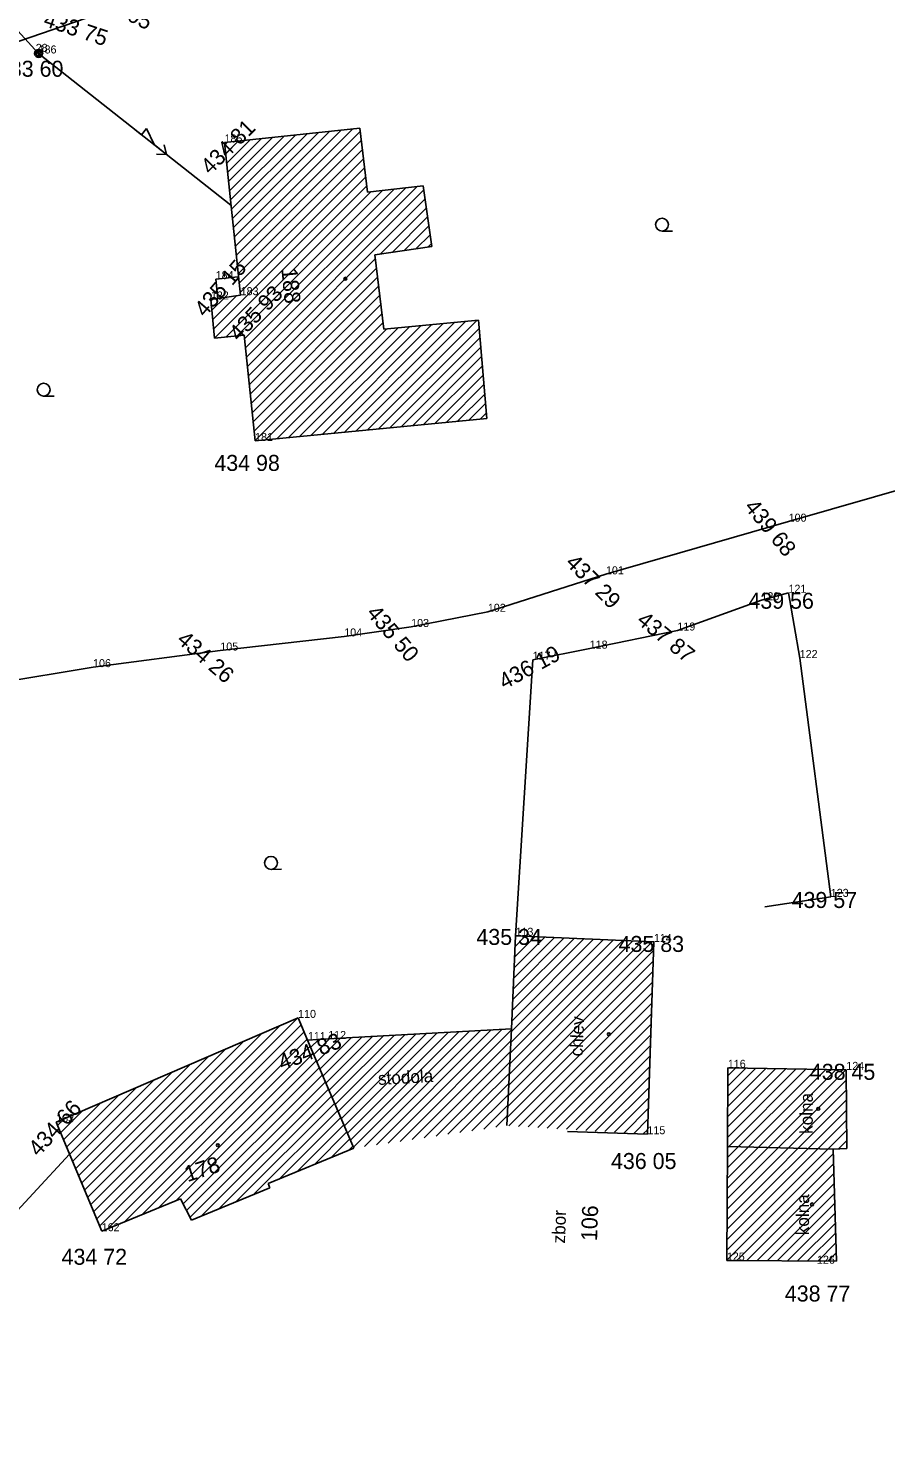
# Model space of a CAD drawing. Extents: x -559180 to -551373, y -1076947 to -1072071.
# Drawn here: x -553918.3 to -553864.8, y -1074116.9 to -1074029.3 of the extents above; entities that cross this region are included whole.
import ezdxf

# ---------------------------------------------------------------- set-up
doc = ezdxf.new("R2010")
doc.units = 0
for name, color, linetype in [('12_PLOTY', 7, 'Continuous'), ('14_BUDOVY', 7, 'Continuous'), ('18_POLOHOPIS', 7, 'Continuous'), ('1_VODA_ZN', 7, 'Continuous'), ('20_EL_ZN', 7, 'Continuous'), ('32', 7, 'Continuous'), ('3_BODY', 7, 'Continuous'), ('45_ZN_KULTURY', 7, 'Continuous'), ('47_ZN_STAV_OBJ$', 7, 'Continuous'), ('52_POPIS_UCELOVY', 7, 'Continuous'), ('54_C_POPISNA', 7, 'Continuous'), ('6_VYSKY', 7, 'Continuous'), ('NNnadzemní', 7, 'Continuous')]:
    doc.layers.add(name, color=color, linetype=linetype)

# ---------------------------------------------------------------- blocks, each defined once
blk = doc.blocks.new('POINT_DISPLAY')
blk.add_line((0, 0), (0, 0))
blk = doc.blocks.new('SLB')
at = {"layer": '20_EL_ZN'}
for radius in [0.25, 0.158, 0.05]:
    blk.add_circle((0, 0), radius, dxfattribs=at)
blk = doc.blocks.new('BZ')
at = {"layer": '47_ZN_STAV_OBJ$'}
blk.add_circle((0, 0), 0.0875, dxfattribs=at)
blk = doc.blocks.new('ZAHRAD')
at = {"layer": '45_ZN_KULTURY'}
blk.add_line((0, 0), (0.65, 0.003), dxfattribs=at)
blk.add_circle((0, 0.403), 0.403, dxfattribs=at)
blk = doc.blocks.new('ELNN')
at = {"layer": '20_EL_ZN'}
for p, q in [((0, 0), (0.5, 0)), ((0.5, 0), (0.5, 0.5)), ((0.5, 0.5), (1.5, 0)), ((1.5, 0), (2.5, 0))]:
    blk.add_line(p, q, dxfattribs=at)
blk.add_lwpolyline([(2, 0.375), (2.5, 0), (2, -0.375)], dxfattribs=at)

msp = doc.modelspace()

# ---------------------------------------------------------------- linework, layer by layer
at = {"layer": '12_PLOTY'}
for p, q in [((-553923.41, -1074031.63), (-553914.73, -1074028.65)), ((-553870.84, -1074060.11), (-553858.5, -1074056.54)), ((-553882.25, -1074063.4), (-553870.84, -1074060.11)), ((-553889.63, -1074065.74), (-553882.25, -1074063.4)), ((-553872.54, -1074065.02), (-553870.85, -1074064.55)), ((-553870.85, -1074064.55), (-553870.15, -1074068.63)), ((-553877.79, -1074066.91), (-553872.54, -1074065.02)), ((-553894.42, -1074066.69), (-553889.63, -1074065.74)), ((-553906.34, -1074068.16), (-553898.6, -1074067.28)), ((-553898.6, -1074067.28), (-553894.42, -1074066.69)), ((-553883.27, -1074068.04), (-553877.79, -1074066.91)), ((-553914.29, -1074069.2), (-553906.34, -1074068.16)), ((-553886.83, -1074068.74), (-553883.27, -1074068.04)), ((-553887.9, -1074085.98), (-553886.83, -1074068.74)), ((-553870.15, -1074068.63), (-553868.21, -1074083.55)), ((-553921.9, -1074070.47), (-553914.29, -1074069.2)), ((-553868.21, -1074083.55), (-553872.319, -1074084.174))]:
    msp.add_line(p, q, dxfattribs=at)
at = {"layer": '14_BUDOVY'}
for p, q in [((-553906.08, -1074036.42), (-553897.63, -1074035.52)), ((-553897.63, -1074035.52), (-553897.14, -1074039.52)), ((-553905.07, -1074045.96), (-553906.08, -1074036.42)), ((-553897.14, -1074039.52), (-553893.68, -1074039.12)), ((-553893.68, -1074039.12), (-553893.13, -1074042.92)), ((-553893.13, -1074042.92), (-553896.69, -1074043.45)), ((-553896.69, -1074043.45), (-553896.12, -1074048.08)), ((-553906.93, -1074046.23), (-553905.07, -1074045.96)), ((-553906.7, -1074048.65), (-553906.93, -1074046.23)), ((-553896.12, -1074048.08), (-553890.22, -1074047.53)), ((-553890.22, -1074047.53), (-553889.69, -1074053.66)), ((-553904.847, -1074048.46), (-553906.7, -1074048.65)), ((-553904.17, -1074055.07), (-553904.847, -1074048.46)), ((-553889.69, -1074053.66), (-553904.17, -1074055.07)), ((-553888.163, -1074091.799), (-553887.9, -1074085.98)), ((-553887.9, -1074085.98), (-553879.26, -1074086.37)), ((-553879.26, -1074086.37), (-553879.66, -1074098.38)), ((-553916.59, -1074097.63), (-553901.48, -1074091.11)), ((-553901.48, -1074091.11), (-553900.885, -1074092.501)), ((-553899.6, -1074092.43), (-553888.163, -1074091.799)), ((-553888.436, -1074097.845), (-553888.163, -1074091.799)), ((-553900.885, -1074092.501), (-553899.6, -1074092.43)), ((-553900.885, -1074092.501), (-553898, -1074099.25)), ((-553874.67, -1074099.14), (-553874.64, -1074094.23)), ((-553874.64, -1074094.23), (-553867.24, -1074094.36)), ((-553867.24, -1074094.36), (-553867.21, -1074099.28)), ((-553913.75, -1074104.44), (-553916.59, -1074097.63)), ((-553884.657, -1074098.214), (-553879.66, -1074098.38)), ((-553898, -1074099.25), (-553903.36, -1074101.45)), ((-553874.7, -1074106.27), (-553874.67, -1074099.14)), ((-553874.67, -1074099.14), (-553868.06, -1074099.32)), ((-553867.21, -1074099.28), (-553868.06, -1074099.32)), ((-553868.06, -1074099.32), (-553867.85, -1074106.31)), ((-553903.36, -1074101.45), (-553903.25, -1074101.73)), ((-553908.82, -1074102.41), (-553913.75, -1074104.44)), ((-553908.15, -1074103.75), (-553908.82, -1074102.41)), ((-553903.25, -1074101.73), (-553908.15, -1074103.75)), ((-553867.85, -1074106.31), (-553874.7, -1074106.27))]:
    msp.add_line(p, q, dxfattribs=at)
at = {"layer": '18_POLOHOPIS'}
for p in [(-553905.22, -1074044.816), (-553906.504, -1074046.186)]:
    msp.add_line(p, (-553906.63, -1074044.96), dxfattribs=at)
at = {"layer": '32'}
for p, q in [((-553905.578, -1074041.163), (-553900.21, -1074035.795)), ((-553905.517, -1074041.738), (-553899.497, -1074035.719)), ((-553905.456, -1074042.314), (-553898.785, -1074035.643)), ((-553905.395, -1074042.889), (-553898.073, -1074035.567)), ((-553905.334, -1074043.465), (-553897.604, -1074035.734)), ((-553906.065, -1074036.559), (-553905.908, -1074036.402)), ((-553906.004, -1074037.135), (-553905.195, -1074036.326)), ((-553905.943, -1074037.71), (-553904.483, -1074036.25)), ((-553905.882, -1074038.286), (-553903.771, -1074036.174)), ((-553905.822, -1074038.861), (-553903.059, -1074036.098)), ((-553905.761, -1074039.437), (-553902.346, -1074036.022)), ((-553905.7, -1074040.012), (-553901.634, -1074035.946)), ((-553905.639, -1074040.587), (-553900.922, -1074035.871)), ((-553905.273, -1074044.04), (-553897.534, -1074036.301)), ((-553905.212, -1074044.616), (-553897.465, -1074036.868)), ((-553905.151, -1074045.191), (-553897.395, -1074037.435)), ((-553905.09, -1074045.767), (-553897.326, -1074038.002)), ((-553906.755, -1074048.068), (-553897.256, -1074038.569)), ((-553906.7, -1074048.649), (-553897.187, -1074039.136)), ((-553904.824, -1074048.682), (-553895.469, -1074039.327)), ((-553904.765, -1074049.26), (-553894.749, -1074039.244)), ((-553904.706, -1074049.837), (-553894.029, -1074039.16)), ((-553905.992, -1074048.577), (-553896.908, -1074039.493)), ((-553905.283, -1074048.505), (-553896.188, -1074039.41)), ((-553904.647, -1074050.414), (-553893.639, -1074039.406)), ((-553904.588, -1074050.992), (-553893.558, -1074039.962)), ((-553896.361, -1074043.401), (-553893.478, -1074040.518)), ((-553895.613, -1074043.29), (-553893.397, -1074041.074)), ((-553894.865, -1074043.178), (-553893.317, -1074041.63)), ((-553894.118, -1074043.067), (-553893.236, -1074042.186)), ((-553893.37, -1074042.956), (-553893.156, -1074042.742)), ((-553904.529, -1074051.569), (-553896.659, -1074043.7)), ((-553904.469, -1074052.146), (-553896.59, -1074044.266)), ((-553904.41, -1074052.723), (-553896.52, -1074044.833)), ((-553904.351, -1074053.301), (-553896.45, -1074045.399)), ((-553906.921, -1074046.324), (-553906.809, -1074046.212)), ((-553906.866, -1074046.906), (-553906.064, -1074046.104)), ((-553906.811, -1074047.487), (-553905.32, -1074045.996)), ((-553904.292, -1074053.878), (-553896.38, -1074045.966)), ((-553904.233, -1074054.455), (-553896.31, -1074046.533)), ((-553904.174, -1074055.032), (-553896.241, -1074047.099)), ((-553903.511, -1074055.006), (-553896.171, -1074047.666)), ((-553902.806, -1074054.937), (-553895.931, -1074048.062)), ((-553902.101, -1074054.868), (-553895.229, -1074047.997)), ((-553901.396, -1074054.8), (-553894.527, -1074047.932)), ((-553900.691, -1074054.731), (-553893.826, -1074047.866)), ((-553899.986, -1074054.663), (-553893.124, -1074047.801)), ((-553899.281, -1074054.594), (-553892.422, -1074047.735)), ((-553898.575, -1074054.525), (-553891.72, -1074047.67)), ((-553897.87, -1074054.457), (-553891.018, -1074047.604)), ((-553897.165, -1074054.388), (-553890.316, -1074047.539)), ((-553896.46, -1074054.319), (-553890.176, -1074048.035)), ((-553895.755, -1074054.251), (-553890.126, -1074048.621)), ((-553895.05, -1074054.182), (-553890.075, -1074049.207)), ((-553894.345, -1074054.113), (-553890.024, -1074049.793)), ((-553893.64, -1074054.045), (-553889.974, -1074050.378)), ((-553892.935, -1074053.976), (-553889.923, -1074050.964)), ((-553892.23, -1074053.907), (-553889.872, -1074051.55)), ((-553891.525, -1074053.839), (-553889.822, -1074052.136)), ((-553890.82, -1074053.77), (-553889.771, -1074052.721)), ((-553890.115, -1074053.701), (-553889.721, -1074053.307)), ((-553888.322, -1074095.311), (-553879.375, -1074086.365)), ((-553888.291, -1074094.645), (-553879.984, -1074086.337)), ((-553888.261, -1074093.978), (-553880.593, -1074086.31)), ((-553888.231, -1074093.312), (-553881.202, -1074086.282)), ((-553888.201, -1074092.645), (-553881.811, -1074086.255)), ((-553888.171, -1074091.979), (-553882.42, -1074086.227)), ((-553888.141, -1074091.312), (-553883.029, -1074086.2)), ((-553888.111, -1074090.646), (-553883.638, -1074086.172)), ((-553888.081, -1074089.979), (-553884.247, -1074086.145)), ((-553888.051, -1074089.313), (-553884.855, -1074086.117)), ((-553888.02, -1074088.646), (-553885.464, -1074086.09)), ((-553887.99, -1074087.98), (-553886.073, -1074086.062)), ((-553887.96, -1074087.313), (-553886.682, -1074086.035)), ((-553887.93, -1074086.647), (-553887.291, -1074086.007)), ((-553888.352, -1074095.978), (-553879.278, -1074086.904)), ((-553888.412, -1074097.311), (-553879.322, -1074088.22)), ((-553888.382, -1074096.644), (-553879.3, -1074087.562)), ((-553888.317, -1074097.852), (-553879.344, -1074088.879)), ((-553887.717, -1074097.889), (-553879.365, -1074089.537)), ((-553887.117, -1074097.925), (-553879.387, -1074090.195)), ((-553886.518, -1074097.962), (-553879.409, -1074090.854)), ((-553914.254, -1074103.231), (-553902.629, -1074091.606)), ((-553914.067, -1074103.68), (-553901.51, -1074091.123)), ((-553913.88, -1074104.129), (-553901.294, -1074091.544)), ((-553897.341, -1074099.153), (-553890.093, -1074091.905)), ((-553896.595, -1074099.044), (-553889.42, -1074091.868)), ((-553895.849, -1074098.934), (-553888.746, -1074091.831)), ((-553895.103, -1074098.824), (-553888.167, -1074091.889)), ((-553885.918, -1074097.999), (-553879.431, -1074091.512)), ((-553914.629, -1074102.333), (-553904.868, -1074092.572)), ((-553914.441, -1074102.782), (-553903.748, -1074092.089)), ((-553913.417, -1074104.303), (-553901.104, -1074091.99)), ((-553912.335, -1074103.857), (-553900.913, -1074092.436)), ((-553900.68, -1074092.947), (-553900.196, -1074092.463)), ((-553900.49, -1074093.393), (-553899.523, -1074092.426)), ((-553900.3, -1074093.84), (-553898.849, -1074092.389)), ((-553900.111, -1074094.286), (-553898.176, -1074092.351)), ((-553899.921, -1074094.733), (-553897.502, -1074092.314)), ((-553899.731, -1074095.179), (-553896.829, -1074092.277)), ((-553899.541, -1074095.626), (-553896.155, -1074092.24)), ((-553899.351, -1074096.072), (-553895.482, -1074092.203)), ((-553899.161, -1074096.519), (-553894.808, -1074092.166)), ((-553898.971, -1074096.965), (-553894.134, -1074092.128)), ((-553898.782, -1074097.412), (-553893.461, -1074092.091)), ((-553898.592, -1074097.858), (-553892.787, -1074092.054)), ((-553898.402, -1074098.305), (-553892.114, -1074092.017)), ((-553898.212, -1074098.751), (-553891.44, -1074091.98)), ((-553898.022, -1074099.198), (-553890.767, -1074091.943)), ((-553894.357, -1074098.715), (-553888.197, -1074092.555)), ((-553885.318, -1074098.035), (-553879.453, -1074092.17)), ((-553915.003, -1074101.435), (-553907.107, -1074093.538)), ((-553914.816, -1074101.884), (-553905.987, -1074093.055)), ((-553911.253, -1074103.412), (-553900.723, -1074092.881)), ((-553910.171, -1074102.966), (-553900.532, -1074093.327)), ((-553893.611, -1074098.605), (-553888.227, -1074093.222)), ((-553884.718, -1074098.072), (-553879.475, -1074092.829)), ((-553884.118, -1074098.108), (-553879.497, -1074093.487)), ((-553915.378, -1074100.536), (-553909.346, -1074094.504)), ((-553915.191, -1074100.985), (-553908.226, -1074094.021)), ((-553909.089, -1074102.521), (-553900.341, -1074093.773)), ((-553908.661, -1074102.729), (-553900.151, -1074094.219)), ((-553892.865, -1074098.496), (-553888.257, -1074093.888)), ((-553892.119, -1074098.386), (-553888.287, -1074094.555)), ((-553883.518, -1074098.145), (-553879.519, -1074094.145)), ((-553874.681, -1074101.78), (-553867.261, -1074094.36)), ((-553874.678, -1074101.141), (-553867.886, -1074094.349)), ((-553874.676, -1074100.502), (-553868.511, -1074094.338)), ((-553874.673, -1074099.863), (-553869.137, -1074094.327)), ((-553874.67, -1074099.224), (-553869.762, -1074094.316)), ((-553874.667, -1074098.584), (-553870.388, -1074094.305)), ((-553874.663, -1074097.943), (-553871.013, -1074094.294)), ((-553874.659, -1074097.303), (-553871.638, -1074094.283)), ((-553874.655, -1074096.663), (-553872.264, -1074094.272)), ((-553874.651, -1074096.022), (-553872.889, -1074094.261)), ((-553874.647, -1074095.382), (-553873.515, -1074094.25)), ((-553874.643, -1074094.742), (-553874.14, -1074094.239)), ((-553915.565, -1074100.087), (-553910.465, -1074094.987)), ((-553908.449, -1074103.153), (-553899.96, -1074094.665)), ((-553908.236, -1074103.577), (-553899.77, -1074095.11)), ((-553891.373, -1074098.276), (-553888.318, -1074095.221)), ((-553882.919, -1074098.181), (-553879.541, -1074094.804)), ((-553874.684, -1074102.419), (-553867.236, -1074094.972)), ((-553915.94, -1074099.189), (-553912.704, -1074095.953)), ((-553915.753, -1074099.638), (-553911.584, -1074095.47)), ((-553907.508, -1074103.485), (-553899.579, -1074095.556)), ((-553906.426, -1074103.039), (-553899.389, -1074096.002)), ((-553890.627, -1074098.167), (-553888.348, -1074095.888)), ((-553882.319, -1074098.218), (-553879.563, -1074095.462)), ((-553881.719, -1074098.254), (-553879.585, -1074096.12)), ((-553874.689, -1074103.697), (-553867.229, -1074096.237)), ((-553874.686, -1074103.058), (-553867.232, -1074095.604)), ((-553916.314, -1074098.291), (-553914.943, -1074096.919)), ((-553916.127, -1074098.74), (-553913.823, -1074096.436)), ((-553905.343, -1074102.593), (-553899.198, -1074096.448)), ((-553904.26, -1074102.146), (-553899.007, -1074096.894)), ((-553889.881, -1074098.057), (-553888.378, -1074096.554)), ((-553881.119, -1074098.291), (-553879.607, -1074096.779)), ((-553874.692, -1074104.336), (-553867.225, -1074096.869)), ((-553916.502, -1074097.842), (-553916.062, -1074097.402)), ((-553902.626, -1074101.149), (-553898.817, -1074097.34)), ((-553901.547, -1074100.706), (-553898.626, -1074097.785)), ((-553889.135, -1074097.948), (-553888.408, -1074097.22)), ((-553880.519, -1074098.328), (-553879.629, -1074097.437)), ((-553874.695, -1074104.976), (-553867.221, -1074097.502)), ((-553900.467, -1074100.263), (-553898.436, -1074098.231)), ((-553899.388, -1074099.82), (-553898.245, -1074098.677)), ((-553879.92, -1074098.364), (-553879.651, -1074098.095)), ((-553874.697, -1074105.615), (-553867.217, -1074098.134)), ((-553867.752, -1074099.305), (-553867.213, -1074098.767)), ((-553898.308, -1074099.376), (-553898.054, -1074099.123)), ((-553874.7, -1074106.254), (-553868.051, -1074099.605)), ((-553874.083, -1074106.274), (-553868.033, -1074100.223)), ((-553873.451, -1074106.277), (-553868.014, -1074100.841)), ((-553872.818, -1074106.281), (-553867.996, -1074101.459)), ((-553872.185, -1074106.285), (-553867.977, -1074102.077)), ((-553871.553, -1074106.288), (-553867.959, -1074102.694)), ((-553870.92, -1074106.292), (-553867.94, -1074103.312)), ((-553870.287, -1074106.296), (-553867.921, -1074103.93)), ((-553869.654, -1074106.299), (-553867.903, -1074104.548)), ((-553869.022, -1074106.303), (-553867.884, -1074105.166)), ((-553868.389, -1074106.307), (-553867.866, -1074105.784))]:
    msp.add_line(p, q, dxfattribs=at)
at = {"layer": 'NNnadzemní'}
for p, q in [((-553941.57, -1074004.82), (-553917.69, -1074030.86)), ((-553917.69, -1074030.86), (-553905.678, -1074040.346)), ((-553931.825, -1074116.917), (-553915.754, -1074099.635))]:
    msp.add_line(p, q, dxfattribs=at)

# ---------------------------------------------------------------- block references
at = {"layer": '1_VODA_ZN'}
for p in [(-553917.69, -1074030.86), (-553906.08, -1074036.42), (-553906.63, -1074044.96), (-553906.93, -1074046.23), (-553905.07, -1074045.96), (-553904.17, -1074055.07), (-553870.84, -1074060.11), (-553882.25, -1074063.4), (-553870.85, -1074064.55), (-553872.54, -1074065.02), (-553889.63, -1074065.74), (-553898.6, -1074067.28), (-553894.42, -1074066.69), (-553877.79, -1074066.91), (-553906.34, -1074068.16), (-553883.27, -1074068.04), (-553886.83, -1074068.74), (-553870.15, -1074068.63), (-553914.29, -1074069.2), (-553868.21, -1074083.55), (-553887.9, -1074085.98), (-553879.26, -1074086.37), (-553901.48, -1074091.11), (-553900.87, -1074092.5), (-553899.6, -1074092.43), (-553874.64, -1074094.23), (-553867.24, -1074094.36), (-553916.59, -1074097.63), (-553879.66, -1074098.38), (-553913.75, -1074104.44), (-553874.7, -1074106.27), (-553869.07, -1074106.47)]:
    msp.add_blockref('POINT_DISPLAY', p, dxfattribs=at)
at = {"layer": '20_EL_ZN'}
msp.add_blockref('SLB', (-553917.69, -1074030.86), dxfattribs=at)
at = {"layer": '20_EL_ZN', "xscale": 1.0000016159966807, "yscale": 1.0000016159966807, "rotation": -38.29846244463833}
msp.add_blockref('ELNN', (-553911.658, -1074035.623), dxfattribs=at)
at = {"layer": '32'}
for p in [(-553887.9, -1074085.98), (-553900.87, -1074092.5)]:
    msp.add_blockref('POINT_DISPLAY', p, dxfattribs=at)
at = {"layer": '45_ZN_KULTURY'}
for p in [(-553878.751, -1074041.957), (-553917.377, -1074052.27), (-553903.174, -1074081.831)]:
    msp.add_blockref('ZAHRAD', p, dxfattribs=at)
at = {"layer": '47_ZN_STAV_OBJ$'}
for p in [(-553898.532, -1074044.931), (-553882.077, -1074092.13), (-553868.991, -1074096.798), (-553906.501, -1074099.067), (-553869.38, -1074102.763)]:
    msp.add_blockref('BZ', p, dxfattribs=at)

# ---------------------------------------------------------------- texts
at = {"layer": '3_BODY'}
for s, p in [('28', (-553917.87, -1074030.76)), ('186', (-553917.69, -1074030.86)), ('185', (-553906.08, -1074036.42)), ('184', (-553906.63, -1074044.96)), ('183', (-553905.07, -1074045.96)), ('182', (-553906.93, -1074046.23)), ('181', (-553904.17, -1074055.07)), ('100', (-553870.84, -1074060.11)), ('101', (-553882.25, -1074063.4)), ('120', (-553872.54, -1074065.02)), ('121', (-553870.85, -1074064.55)), ('102', (-553889.63, -1074065.74)), ('103', (-553894.42, -1074066.69)), ('119', (-553877.79, -1074066.91)), ('104', (-553898.6, -1074067.28)), ('105', (-553906.34, -1074068.16)), ('117', (-553886.83, -1074068.74)), ('118', (-553883.27, -1074068.04)), ('122', (-553870.15, -1074068.63)), ('106', (-553914.29, -1074069.2)), ('123', (-553868.21, -1074083.55)), ('113', (-553887.9, -1074085.98)), ('114', (-553879.26, -1074086.37)), ('110', (-553901.48, -1074091.11)), ('112', (-553899.6, -1074092.43)), ('111', (-553900.87, -1074092.5)), ('116', (-553874.64, -1074094.23)), ('124', (-553867.24, -1074094.36)), ('163', (-553916.59, -1074097.63)), ('115', (-553879.66, -1074098.38)), ('162', (-553913.75, -1074104.44)), ('125', (-553874.7, -1074106.27)), ('126', (-553869.07, -1074106.47))]:
    msp.add_text(s, height=0.5, dxfattribs=at).set_placement(p)
at = {"layer": '52_POPIS_UCELOVY'}
for s, rotation, p in [('chlev', 87.41343, (-553883.715, -1074093.529)), ('stodola', 3.15791, (-553896.47, -1074095.305)), ('kolna', 89.71448, (-553869.342, -1074098.359)), ('kolna', 89.71448, (-553869.573, -1074104.69)), ('zbor', 88.09244, (-553884.814, -1074105.211))]:
    msp.add_text(s, height=0.8, rotation=rotation, dxfattribs=at).set_placement(p)
at = {"layer": '54_C_POPISNA'}
for s, rotation, p in [('188', 275.84744, (-553902.533, -1074044.307)), ('178', 18.07863, (-553908.387, -1074101.377)), ('106', 88.09734, (-553882.81, -1074105.068))]:
    msp.add_text(s, height=1, rotation=rotation, dxfattribs=at).set_placement(p)
at = {"layer": '6_VYSKY'}
for s, rotation, p in [('434 05', 333.40969, (-553914.566, -1074027.592)), ('433 75', 341.53978, (-553917.454, -1074029.12)), ('434 81', 45, (-553906.963, -1074038.478)), ('435 15', 49.22755, (-553907.302, -1074047.386)), ('435 93', 46.2906, (-553905.184, -1074048.894)), ('439 68', 309.15036, (-553873.653, -1074059.211)), ('437 29', 315, (-553884.835, -1074062.744)), ('435 50', 310.35634, (-553897.26, -1074065.852)), ('437 87', 320.71991, (-553880.393, -1074066.401)), ('434 26', 319.01048, (-553909.12, -1074067.592)), ('436 19', 28.44799, (-553888.597, -1074070.617)), ('434 83', 21.19145, (-553902.487, -1074094.414)), ('434 66', 47.68797, (-553917.694, -1074099.831))]:
    msp.add_text(s, height=1, rotation=rotation, dxfattribs=at).set_placement(p)
for s, p in [('433 60', (-553920.232, -1074032.314)), ('434 98', (-553906.713, -1074056.94)), ('439 56', (-553873.355, -1074065.55)), ('439 57', (-553870.654, -1074084.246)), ('435 34', (-553890.345, -1074086.554)), ('435 83', (-553881.463, -1074086.992)), ('438 45', (-553869.518, -1074094.981)), ('436 05', (-553881.938, -1074100.554)), ('434 72', (-553916.255, -1074106.537)), ('438 77', (-553871.08, -1074108.831))]:
    msp.add_text(s, height=1, dxfattribs=at).set_placement(p)

doc.saveas('drawing.dxf')
